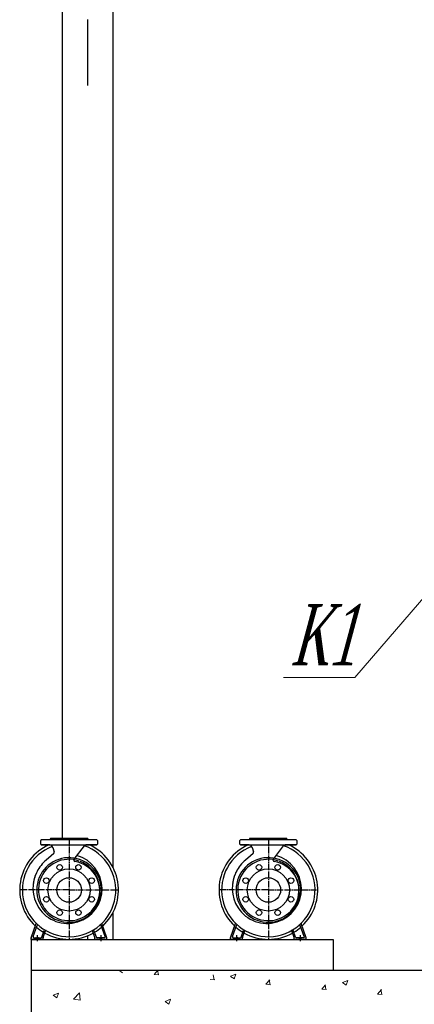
# Model space of a CAD drawing. Header units: millimetres. Extents: x 196 to 2027204, y -221452 to 153872.
# Tile 349 of 381: x 1221546 to 1222189, y -198726 to -197120. Entities that reach past the tile are written whole.
import ezdxf
from ezdxf import colors
from ezdxf.entities.mleader import LeaderData, LeaderLine
from ezdxf.math import Vec2, Vec3

# ---------------------------------------------------------------- set-up
doc = ezdxf.new("R2010")
doc.units = ezdxf.units.MM
doc.linetypes.add('CENTER', pattern=[50.8, 31.75, -6.35, 6.35, -6.35])
doc.linetypes.add('GEN7', pattern=[13.75, 10, -1.25, 1.25, -1.25])
for name, color, linetype, lineweight in [('.', 7, 'Continuous', 15), ('00_Основной', 163, 'Continuous', 40), ('Основной текст', 7, 'Continuous', 30)]:
    doc.layers.add(name, color=color, linetype=linetype, lineweight=lineweight)
doc.layers.add('7', color=4, linetype='GEN7')
doc.styles.add('Новый 5.0', font='times.ttf', dxfattribs={"width": 0.7, "oblique": 15, "height": 5})

# ---------------------------------------------------------------- blocks, each defined once
blk = doc.blocks.new('_None')

msp = doc.modelspace()

# ---------------------------------------------------------------- linework, layer by layer
at = {"layer": '.', "color": 252, "linetype": 'Continuous', "lineweight": 20, "ltscale": 0.3, "true_color": 0x8c8c8c}
for p, q in [((1221707.6, -198670.3), (1221713.4, -198674.3)), ((1221765.2, -198677.1), (1221770.9, -198670.3)), ((1221772, -198678), (1221770.6, -198670.3)), ((1221765.2, -198677.2), (1221772.8, -198677.8)), ((1221856.3, -198685.1), (1221863.9, -198685.8)), ((1221863.1, -198685.9), (1221861.6, -198678)), ((1221889.6, -198680.2), (1221896, -198684.5)), ((1221889.7, -198680), (1221898.6, -198676.6)), ((1221895.9, -198684.5), (1221898.5, -198676.8)), ((1221947.4, -198693.1), (1221953.6, -198685.8)), ((1221954.2, -198693.9), (1221952.7, -198686)), ((1222072.1, -198690.4), (1222078.5, -198694.6)), ((1222072.2, -198690.2), (1222081.1, -198686.8)), ((1222078.5, -198694.6), (1222081, -198687)), ((1221947.4, -198693.1), (1221955, -198693.8)), ((1222038.5, -198701.1), (1222044.6, -198693.8)), ((1222038.5, -198701.1), (1222046.1, -198701.7)), ((1222045.3, -198701.9), (1222043.8, -198693.9)), ((1222129.6, -198709), (1222135.7, -198701.7)), ((1222136.4, -198709.9), (1222134.9, -198701.9)), ((1221600.4, -198711), (1221606.7, -198715.3)), ((1221600.5, -198710.8), (1221609.4, -198707.4)), ((1221606.7, -198715.2), (1221609.3, -198707.6)), ((1221633.5, -198717.2), (1221644.8, -198719)), ((1221633.6, -198717.5), (1221643.5, -198707.2)), ((1221644.7, -198719.3), (1221643.3, -198707.2)), ((1221782.9, -198721.2), (1221789.2, -198725.4)), ((1221783, -198721), (1221791.9, -198717.6)), ((1221789.2, -198725.4), (1221791.8, -198717.7)), ((1222129.6, -198709), (1222137.2, -198709.7))]:
    msp.add_line(p, q, dxfattribs=at)
at = {"color": 252, "lineweight": 30, "ltscale": 10}
for p, q in [((1221615.4, -195520.3), (1221615.4, -197120.3)), ((1221697.6, -195520.3), (1221697.6, -197227.8)), ((1221615.4, -197120.3), (1221615.4, -197227.8)), ((1221615.4, -197120.3), (1221615.4, -198455.5)), ((1221697.6, -197227.8), (1221697.6, -198501.9)), ((1221564.5, -198620.3), (1222056.9, -198620.3)), ((1222056.9, -198620.3), (1222056.9, -198670.3)), ((1221564.5, -198670.3), (1227330.5, -198670.3))]:
    msp.add_line(p, q, dxfattribs=at)
at = {"color": 252, "linetype": 'CENTER', "lineweight": 25, "ltscale": 10}
msp.add_line((1221656.5, -197120.3), (1221656.5, -197227.8), dxfattribs=at)
at = {"color": 252, "lineweight": 30, "ltscale": 10}
msp.add_lwpolyline([(1221564.5, -198620.3), (1221564.5, -199023.7)], dxfattribs=at)
at = {"layer": '00_Основной', "lineweight": 25, "ltscale": 10}
for p, q in [((1221580.1, -198464.7), (1221580.1, -198458.7)), ((1221595.1, -198457.3), (1221581.1, -198457.7)), ((1221671.7, -198457.7), (1221581.1, -198457.7)), ((1221581.1, -198465.7), (1221671.6, -198465.7)), ((1221595.1, -198465.9), (1221581.1, -198465.7)), ((1221595.9, -198455.5), (1221595.6, -198456.9)), ((1221656.8, -198455.5), (1221595.9, -198455.5)), ((1221656.8, -198455.5), (1221595.9, -198455.5)), ((1221671.6, -198465.7), (1221653.8, -198466)), ((1221656.8, -198455.5), (1221657.2, -198456.9)), ((1221657.7, -198457.3), (1221671.7, -198457.7)), ((1221672.6, -198458.7), (1221672.6, -198464.7)), ((1221905.1, -198464.7), (1221905.1, -198458.7)), ((1221920.1, -198457.3), (1221906.1, -198457.7)), ((1221996.7, -198457.7), (1221906.1, -198457.7)), ((1221906.1, -198465.7), (1221996.6, -198465.7)), ((1221920.1, -198465.9), (1221906.1, -198465.7)), ((1221920.9, -198455.5), (1221920.6, -198456.9)), ((1221981.8, -198455.5), (1221920.9, -198455.5)), ((1221981.8, -198455.5), (1221920.9, -198455.5)), ((1221996.6, -198465.7), (1221978.8, -198466)), ((1221981.8, -198455.5), (1221982.2, -198456.9)), ((1221982.7, -198457.3), (1221996.7, -198457.7)), ((1221997.6, -198458.7), (1221997.6, -198464.7)), ((1221601.4, -198479.9), (1221589, -198490.6)), ((1221599.9, -198470), (1221602.2, -198477.2)), ((1221650.8, -198467.5), (1221634.4, -198489.1)), ((1221926.4, -198479.9), (1221914, -198490.6)), ((1221924.9, -198470), (1221927.2, -198477.2)), ((1221975.8, -198467.5), (1221959.4, -198489.1)), ((1221595.7, -198486.2), (1221595.7, -198486.2)), ((1221643.4, -198489.4), (1221644.3, -198489.8)), ((1221644.3, -198489.8), (1221645.3, -198490.1)), ((1221920.7, -198486.2), (1221920.7, -198486.2)), ((1221968.4, -198489.4), (1221969.3, -198489.8)), ((1221969.3, -198489.8), (1221970.3, -198490.1)), ((1221668.6, -198571), (1221669.7, -198569.4)), ((1221697.6, -198576.9), (1221697.6, -198620.3)), ((1221993.6, -198571), (1221994.7, -198569.4)), ((1221564.6, -198617.2), (1221573, -198594.1)), ((1221688.1, -198617.2), (1221679.7, -198594.1)), ((1221889.6, -198617.2), (1221898, -198594.1)), ((1222013.1, -198617.2), (1222004.7, -198594.1)), ((1221567.7, -198615.4), (1221574.3, -198597.4)), ((1221581.9, -198616.4), (1221586, -198605.2)), ((1221584.2, -198616.8), (1221588.2, -198605.9)), ((1221668.6, -198616.8), (1221664.6, -198605.9)), ((1221670.9, -198616.4), (1221666.8, -198605.2)), ((1221685, -198615.4), (1221678.5, -198597.4)), ((1221892.7, -198615.4), (1221899.3, -198597.4)), ((1221906.9, -198616.4), (1221911, -198605.2)), ((1221909.2, -198616.8), (1221913.2, -198605.9)), ((1221993.6, -198616.8), (1221989.6, -198605.9)), ((1221995.9, -198616.4), (1221991.8, -198605.2)), ((1222010, -198615.4), (1222003.5, -198597.4)), ((1221564.5, -198620.3), (1221564.5, -198617.7)), ((1221564.5, -198620.3), (1221584.1, -198620.3)), ((1221584.1, -198620.3), (1221564.5, -198620.3)), ((1221569, -198617.2), (1221580.7, -198617.2)), ((1221572.6, -198619.9), (1221572.6, -198617.7)), ((1221574.3, -198613), (1221574.3, -198623.1)), ((1221576, -198617.7), (1221576, -198619.9)), ((1221584.1, -198620.3), (1221584.1, -198617.3)), ((1221615.4, -198619.1), (1221615.4, -198620.3)), ((1221656.5, -198614), (1221656.5, -198620.3)), ((1221668.6, -198620.3), (1221668.6, -198617.3)), ((1221688.2, -198620.3), (1221668.6, -198620.3)), ((1221668.6, -198620.3), (1221688.2, -198620.3)), ((1221683.8, -198617.2), (1221672.1, -198617.2)), ((1221676.7, -198617.7), (1221676.7, -198619.9)), ((1221678.4, -198613), (1221678.4, -198623.1)), ((1221680.1, -198619.9), (1221680.1, -198617.7)), ((1221688.2, -198620.3), (1221688.2, -198617.7)), ((1221889.5, -198620.3), (1221889.5, -198617.7)), ((1221889.5, -198620.3), (1221909.1, -198620.3)), ((1221909.1, -198620.3), (1221889.5, -198620.3)), ((1221894, -198617.2), (1221905.7, -198617.2)), ((1221897.6, -198619.9), (1221897.6, -198617.7)), ((1221899.3, -198613), (1221899.3, -198623.1)), ((1221901, -198617.7), (1221901, -198619.9)), ((1221909.1, -198620.3), (1221909.1, -198617.3)), ((1221993.6, -198620.3), (1221993.6, -198617.3)), ((1222013.2, -198620.3), (1221993.6, -198620.3)), ((1221993.6, -198620.3), (1222013.2, -198620.3)), ((1222008.8, -198617.2), (1221997.1, -198617.2)), ((1222001.7, -198617.7), (1222001.7, -198619.9)), ((1222003.4, -198613), (1222003.4, -198623.1)), ((1222005.1, -198619.9), (1222005.1, -198617.7)), ((1222013.2, -198620.3), (1222013.2, -198617.7))]:
    msp.add_line(p, q, dxfattribs=at)
at = {"layer": '00_Основной', "lineweight": 25, "ltscale": 10, "flags": 128}
for points in [[(1221674, -198562), (1221674.3, -198561.3), (1221675.8, -198557.8), (1221677.1, -198554), (1221678, -198550.1), (1221678.1, -198549.4)], [(1221999, -198562), (1221999.3, -198561.3), (1222000.8, -198557.8), (1222002.1, -198554), (1222003, -198550.1), (1222003.1, -198549.4)]]:
    msp.add_lwpolyline(points, dxfattribs=at)
at = {"layer": '00_Основной', "lineweight": 25, "ltscale": 10}
for centre, radius in [((1221611.1, -198502.4), 4.5), ((1221641.7, -198502.4), 4.5), ((1221936.1, -198502.4), 4.5), ((1221966.7, -198502.4), 4.5), ((1221626.4, -198539.4), 34.4), ((1221951.4, -198539.4), 34.4), ((1221589.4, -198524.1), 4.5), ((1221626.4, -198539.4), 20), ((1221663.3, -198524.1), 4.5), ((1221914.4, -198524.1), 4.5), ((1221951.4, -198539.4), 20), ((1221988.3, -198524.1), 4.5), ((1221589.4, -198554.7), 4.5), ((1221663.3, -198554.7), 4.5), ((1221914.4, -198554.7), 4.5), ((1221988.3, -198554.7), 4.5), ((1221611.1, -198576.3), 4.5), ((1221641.7, -198576.3), 4.5), ((1221936.1, -198576.3), 4.5), ((1221966.7, -198576.3), 4.5)]:
    msp.add_circle(centre, radius, dxfattribs=at)
for centre, radius, start, end in [((1221626.4, -198539.4), 80.5, 114.1928, 227.044), ((1221581.1, -198458.7), 1, 91.5, 180), ((1221581.1, -198464.7), 1, 180, 269), ((1221595.1, -198456.8), 0.5, 271.5, 345), ((1221657.7, -198456.8), 0.5, 195, 268.5), ((1221626.4, -198539.4), 80.5, 312.956, 65.8072), ((1221671.6, -198464.7), 1, 271, 0), ((1221671.6, -198458.7), 1, 0, 88.5), ((1221951.4, -198539.4), 80.5, 114.1928, 227.044), ((1221906.1, -198458.7), 1, 91.5, 180), ((1221906.1, -198464.7), 1, 180, 269), ((1221920.1, -198456.8), 0.5, 271.5, 345), ((1221982.7, -198456.8), 0.5, 195, 268.5), ((1221951.4, -198539.4), 80.5, 312.956, 65.8072), ((1221996.6, -198464.7), 1, 271, 0), ((1221996.6, -198458.7), 1, 0, 88.5), ((1221626.4, -198539.4), 76.2, 111.101, 71.142), ((1221594, -198472.1), 6.19, 15.2274, 80.2369), ((1221599.8, -198478), 2.5, 310.7998, 17.5256), ((1221654, -198470.1), 4.09, 92.3739, 146.1165), ((1221951.4, -198539.4), 76.2, 111.101, 71.142), ((1221919, -198472.1), 6.19, 15.2274, 80.2369), ((1221924.8, -198478), 2.5, 310.7998, 17.5256), ((1221979, -198470.1), 4.09, 92.3739, 146.1165), ((1221626.4, -198539.4), 52.7, 81.2245, 69.0034), ((1221629.3, -198537.3), 61.7, 130.7998, 153.1553), ((1221626.4, -198539.4), 50, 70.9089, 69.014), ((1221624.1, -198537.6), 56.3, 213.1235, 74.5679), ((1221636.4, -198490.6), 2.5, 142.0241, 260.6821), ((1221626.4, -198539.4), 52.7, 71.1759, 79.6289), ((1221628.2, -198540.7), 48.3, 32.666, 80.6821), ((1221951.4, -198539.4), 52.7, 81.2245, 69.0034), ((1221954.3, -198537.3), 61.7, 130.7998, 153.1553), ((1221951.4, -198539.4), 50, 70.9089, 69.014), ((1221949.1, -198537.6), 56.3, 213.1235, 74.5679), ((1221961.4, -198490.6), 2.5, 142.0241, 260.6821), ((1221951.4, -198539.4), 52.7, 71.1759, 79.6289), ((1221953.2, -198540.7), 48.3, 32.666, 80.6821), ((1221625.8, -198536.5), 58.3, 151.1709, 213.0659), ((1221625.7, -198536.5), 58.2, 152.255, 172.0513), ((1221950.8, -198536.5), 58.3, 151.1709, 213.0659), ((1221950.7, -198536.5), 58.2, 152.255, 172.0513), ((1221626.6, -198541.9), 50.2, 269.7494, 32.8555), ((1221951.6, -198541.9), 50.2, 269.7494, 32.8555), ((1221626.7, -198541.9), 50.1, 338.7374, 350.4704), ((1221951.7, -198541.9), 50.1, 338.7374, 350.4704), ((1221626.4, -198539.4), 52.8, 311.1759, 323.0896), ((1221951.4, -198539.4), 52.8, 311.1759, 323.0896), ((1221572.6, -198593.9), 0.445, 340, 39.2426), ((1221626.4, -198539.4), 52.8, 304.7658, 309.0034), ((1221680.1, -198593.9), 0.445, 140.7574, 200), ((1221897.6, -198593.9), 0.445, 340, 39.2426), ((1221951.4, -198539.4), 52.8, 304.7658, 309.0034), ((1222005.1, -198593.9), 0.445, 140.7574, 200), ((1221626.4, -198539.4), 80.5, 228.821, 238.9214), ((1221575.6, -198597.9), 1.35, 44.2636, 159.5496), ((1221584.7, -198604.7), 1.36, 340.2988, 51.6897), ((1221626.4, -198539.4), 80.5, 240.6046, 299.3954), ((1221588.6, -198606.1), 0.476, 59.8568, 158.1772), ((1221664.1, -198606.1), 0.476, 21.8228, 120.1432), ((1221668.1, -198604.7), 1.36, 128.3103, 199.7012), ((1221626.4, -198539.4), 80.5, 301.0786, 311.179), ((1221677.2, -198597.9), 1.35, 20.4504, 135.7364), ((1221951.4, -198539.4), 80.5, 228.821, 238.9214), ((1221900.6, -198597.9), 1.35, 44.2636, 159.5496), ((1221909.7, -198604.7), 1.36, 340.2988, 51.6897), ((1221951.4, -198539.4), 80.5, 240.6046, 299.3954), ((1221913.6, -198606.1), 0.476, 59.8568, 158.1772), ((1221989.1, -198606.1), 0.476, 21.8228, 120.1432), ((1221993.1, -198604.7), 1.36, 128.3103, 199.7012), ((1221951.4, -198539.4), 80.5, 301.0786, 311.179), ((1222002.2, -198597.9), 1.35, 20.4504, 135.7364), ((1221565.9, -198617.7), 1.33, 160, 180), ((1221569, -198615.9), 1.33, 160, 270), ((1221572.2, -198617.7), 0.445, 360, 90), ((1221572.2, -198619.9), 0.445, 270, 360), ((1221576.5, -198617.7), 0.445, 90, 180), ((1221576.5, -198619.9), 0.445, 180, 270), ((1221580.7, -198615.9), 1.33, 270, 340), ((1221585.5, -198617.3), 1.33, 160, 180), ((1221667.3, -198617.3), 1.33, 0, 20), ((1221672.1, -198615.9), 1.33, 200, 270), ((1221676.3, -198617.7), 0.445, 360, 90), ((1221676.3, -198619.9), 0.445, 270, 0), ((1221680.6, -198617.7), 0.445, 90, 180), ((1221680.6, -198619.9), 0.445, 180, 270), ((1221683.8, -198615.9), 1.33, 270, 20), ((1221686.9, -198617.7), 1.33, 0, 20), ((1221890.9, -198617.7), 1.33, 160, 180), ((1221894, -198615.9), 1.33, 160, 270), ((1221897.2, -198617.7), 0.445, 360, 90), ((1221897.2, -198619.9), 0.445, 270, 360), ((1221901.5, -198617.7), 0.445, 90, 180), ((1221901.5, -198619.9), 0.445, 180, 270), ((1221905.7, -198615.9), 1.33, 270, 340), ((1221910.5, -198617.3), 1.33, 160, 180), ((1221992.3, -198617.3), 1.33, 0, 20), ((1221997.1, -198615.9), 1.33, 200, 270), ((1222001.3, -198617.7), 0.445, 360, 90), ((1222001.3, -198619.9), 0.445, 270, 0), ((1222005.6, -198617.7), 0.445, 90, 180), ((1222005.6, -198619.9), 0.445, 180, 270), ((1222008.8, -198615.9), 1.33, 270, 20), ((1222011.9, -198617.7), 1.33, 0, 20)]:
    msp.add_arc(centre, radius, start, end, dxfattribs=at)
at = {"layer": '7', "color": 252}
for p, q in [((1221626.4, -198455.5), (1221626.4, -198619.9)), ((1221951.4, -198455.5), (1221951.4, -198619.9)), ((1221626.4, -198539.4), (1221545.9, -198539.4)), ((1221626.4, -198539.4), (1221706.9, -198539.4)), ((1221951.4, -198539.4), (1221870.9, -198539.4)), ((1221951.4, -198539.4), (1222031.9, -198539.4))]:
    msp.add_line(p, q, dxfattribs=at)

# ---------------------------------------------------------------- leaders
at = {"layer": 'Основной текст', "color": 251}
ml = msp.add_multileader_mtext('Standard', dxfattribs=at)
ml.set_content('\\A1;{\\W0.6;К1}', color=251, style='Новый 5.0')
ml.set_leader_properties(color=256, linetype='ByLayer', lineweight=13)
ml.set_arrow_properties(name='NONE')
ml.build(insert=Vec2(0, 0))
ml.multileader.update_dxf_attribs({"text_left_attachment_type": 6, "text_right_attachment_type": 6, "dogleg_length": 0, "arrow_head_size": 25})
ctx = ml.context
ctx.base_point, ctx.char_height, ctx.arrow_head_size, ctx.landing_gap_size, ctx.plane_origin = Vec3(1221948, -198193.1), 100, 25, 0, Vec3(1217236.9, -196593)
ctx.left_attachment, ctx.right_attachment, ctx.text_align_type = 6, 6, 1
notes = []
notes.append((ctx, [(1, (1, 1, 0), (1222092.2, -198193.1), (-1, 0), 0, [(1, [(1222299.4, -197952.5)], 0, [])])]))
ctx.mtext.insert, ctx.mtext.rotation, ctx.mtext.alignment, ctx.mtext.line_spacing_factor, ctx.mtext.flow_direction = Vec3(1222040.2, -198073.1), 6.283185, 2, 0.84, 5
for ctx, leaders in notes:
    for number, flags, end, landing, length, lines in leaders:
        leader = LeaderData()
        leader.index, (leader.has_last_leader_line, leader.has_dogleg_vector, leader.attachment_direction) = number, flags
        leader.last_leader_point, leader.dogleg_vector, leader.dogleg_length = Vec3(end), Vec3(landing), length
        for number, points, colour, breaks in lines:
            line = LeaderLine()
            line.index, line.vertices, line.color, line.breaks = number, Vec3.list(points), colors.encode_raw_color(colour), breaks
            leader.lines.append(line)
        ctx.leaders.append(leader)

doc.saveas('drawing.dxf')
